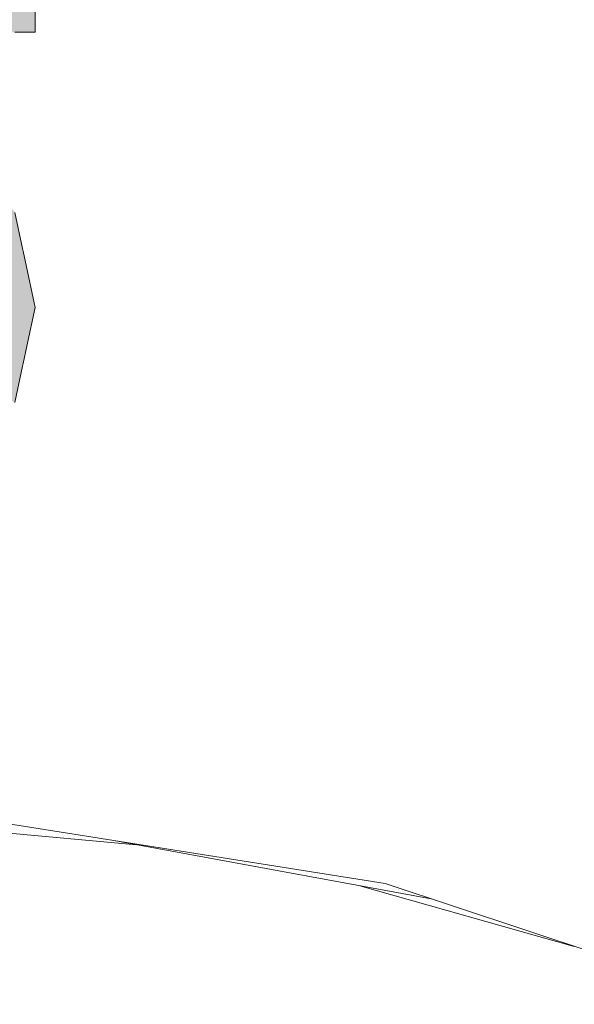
# Model space of a CAD drawing. Header units: millimetres. Extents: x 321 to 585, y -277 to 9.
# Tile 290 of 656: x 482.07 to 482.336, y -193.967 to -193.494. Entities that reach past the tile are written whole.
import ezdxf

# ---------------------------------------------------------------- set-up
doc = ezdxf.new("R2010")
doc.units = ezdxf.units.MM
doc.header["$MEASUREMENT"] = 0
for name, color, linetype, lineweight in [('IFC-Elemento de mobília-Contorno', 152, 'Continuous', 5), ('IFC-Elemento terminal-Contorno', 253, 'Continuous', 5), ('TQ-Aparelho sanitário', 9, 'Continuous', 18), ('TQ-Conexões', 9, 'Continuous', 18)]:
    doc.layers.add(name, color=color, linetype=linetype, lineweight=lineweight)

msp = doc.modelspace()

# ---------------------------------------------------------------- hatches: boundary and pattern name
at = {"layer": 'TQ-Aparelho sanitário', "linetype": 'Continuous'}
msp.add_hatch(color=93, dxfattribs=at).paths.add_polyline_path([(482.06763, -193.5002), (482.07731, -193.5002), (482.07731, -193.48818), (482.06763, -193.48818), (482.06531, -193.48818), (482.06531, -193.4892), (482.06531, -193.48818), (482.04025, -193.48818), (481.99992, -193.48818), (481.9536, -193.48818), (481.90931, -193.48818), (481.8747, -193.48818), (481.86749, -193.48818), (481.86749, -193.49275), (481.86749, -193.48818), (481.85576, -193.48818), (481.85576, -193.5002), (481.86749, -193.5002), (481.8747, -193.5002), (481.90931, -193.5002), (481.9536, -193.5002), (481.99992, -193.5002), (482.04025, -193.5002), (482.06531, -193.5002)])
at = {"layer": 'TQ-Conexões', "linetype": 'Continuous'}
for points in [[(482.06178, -193.59867), (482.05926, -193.60382), (482.05982, -193.60646), (482.06033, -193.60888), (482.06047, -193.60951), (482.06069, -193.6077), (482.06047, -193.60951), (482.06231, -193.61817), (482.06324, -193.60068), (482.06292, -193.60024), (482.06595, -193.59016), (482.06292, -193.60024), (482.06324, -193.60068), (482.06231, -193.61817), (482.06869, -193.60818), (482.05331, -193.63229), (482.05954, -193.63229), (482.06796, -193.61337), (482.06967, -193.60953), (482.06796, -193.61337), (482.05954, -193.63229), (482.06531, -193.63229), (482.07174, -193.63229), (482.07597, -193.62817), (482.07004, -193.61004), (482.07058, -193.60748), (482.07004, -193.61004), (482.07597, -193.62817), (482.07174, -193.63229), (482.06913, -193.63229), (482.06531, -193.63229), (482.06363, -193.64018), (482.06426, -193.63958), (482.06363, -193.64018), (482.06353, -193.64066), (482.06159, -193.64979), (482.07731, -193.63229), (482.07636, -193.6278), (482.07363, -193.61499), (482.07157, -193.60527), (482.07131, -193.60406), (482.06763, -193.58674), (482.06652, -193.58827), (482.06763, -193.58674), (482.06707, -193.58644), (482.06763, -193.58674), (482.06717, -193.58611), (482.05331, -193.56703), (482.05331, -193.57899), (482.05331, -193.58292), (482.06702, -193.58658), (482.05331, -193.58292), (482.05331, -193.587), (482.05666, -193.59162), (482.06688, -193.58707), (482.06185, -193.58931), (482.06038, -193.59674), (482.06185, -193.58931), (482.05666, -193.59162), (482.05331, -193.61596), (482.05877, -193.60481)], [(482.07731, -193.63229), (482.06761, -193.64309), (482.06159, -193.64979), (482.05893, -193.6623), (482.05853, -193.6642), (482.05845, -193.66455), (482.05666, -193.67297), (482.06089, -193.66356), (482.06201, -193.66107), (482.06089, -193.66356), (482.05666, -193.67297), (482.06763, -193.67785), (482.06836, -193.6605), (482.06387, -193.66234), (482.06159, -193.66327), (482.06387, -193.66234), (482.06329, -193.65992), (482.0684, -193.64683), (482.06329, -193.65992), (482.06387, -193.66234), (482.06836, -193.6605), (482.06763, -193.67785), (482.07131, -193.66051), (482.07107, -193.65939), (482.0708, -193.6595), (482.07107, -193.65939), (482.06859, -193.65514), (482.07107, -193.65939), (482.06992, -193.65395), (482.06885, -193.64895), (482.06992, -193.65395), (482.07107, -193.65939), (482.07131, -193.66051), (482.0716, -193.65918), (482.07337, -193.65085)]]:
    msp.add_hatch(color=93, dxfattribs=at).paths.add_polyline_path(points)

# ---------------------------------------------------------------- linework, layer by layer
at = {"layer": 'IFC-Elemento de mobília-Contorno', "color": 7, "lineweight": 5}
for p, q in [((482.05728, -193.87898), (482.24536, -193.90877)), ((482.24536, -193.90877), (482.42, -193.9667))]:
    msp.add_line(p, q, dxfattribs=at)
at = {"layer": 'IFC-Elemento terminal-Contorno', "color": 7, "lineweight": 5}
for p, q in [((482.01643, -193.88023), (482.12607, -193.89016)), ((482.11507, -193.88814), (482.26752, -193.91611)), ((482.23333, -193.90984), (482.33625, -193.93893))]:
    msp.add_line(p, q, dxfattribs=at)
at = {"layer": 'TQ-Aparelho sanitário'}
for p, q in [((482.07731, -193.5002), (482.07731, -193.48818)), ((482.06763, -193.5002), (482.07731, -193.5002))]:
    msp.add_line(p, q, dxfattribs=at)
at = {"layer": 'TQ-Conexões'}
for p, q in [((482.07131, -193.60406), (482.06763, -193.58674)), ((482.07157, -193.60527), (482.07131, -193.60406)), ((482.07363, -193.61499), (482.07157, -193.60527)), ((482.07636, -193.6278), (482.07363, -193.61499)), ((482.07731, -193.63229), (482.07636, -193.6278)), ((482.07337, -193.65085), (482.07731, -193.63229)), ((482.0716, -193.65918), (482.07337, -193.65085)), ((482.06763, -193.67785), (482.07131, -193.66051)), ((482.07131, -193.66051), (482.0716, -193.65918))]:
    msp.add_line(p, q, dxfattribs=at)

doc.saveas('drawing.dxf')
